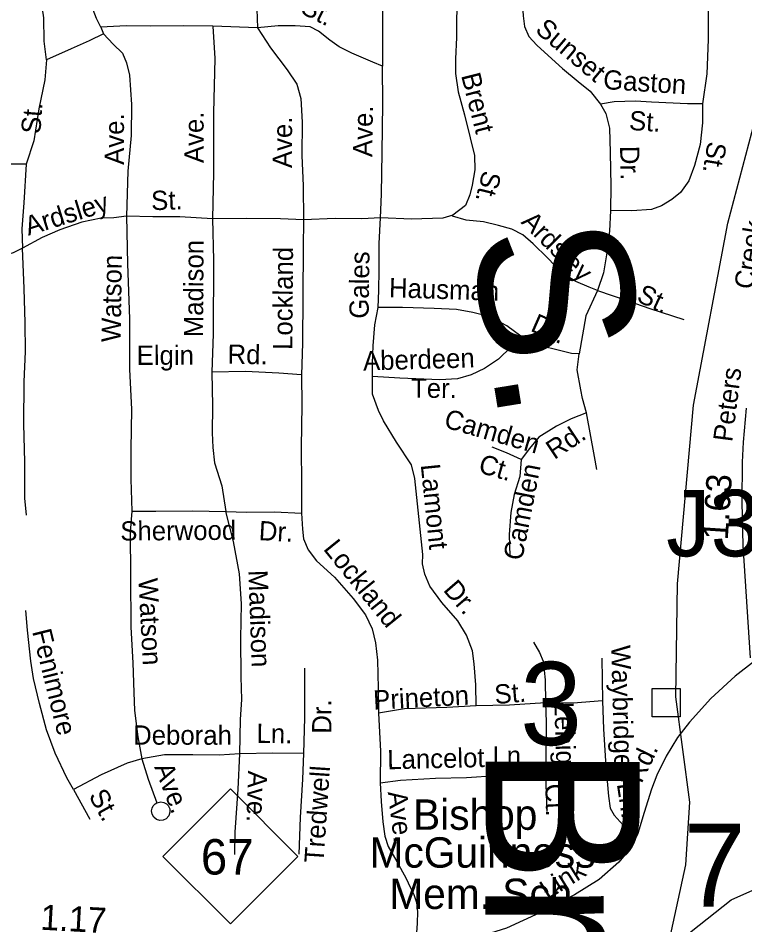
# Model space of a CAD drawing. Extents: x 1553981 to 1780076, y 812965 to 996873.
# Drawn here: x 1632517 to 1632965, y 846992 to 847551 of the extents above; entities that cross this region are included whole.
import ezdxf

# ---------------------------------------------------------------- set-up
doc = ezdxf.new("R2010")
doc.units = 0
for name, color, linetype in [('Exist Cultural Educational Facility High Label', 7, 'Continuous'), ('Exist Hydrographic Creek Single Shore', 7, 'Continuous'), ('Exist Road Non-System Structure Non-Sys Other CELL', 7, 'Continuous'), ('Exist Road Non-System Structure Non-Sys Other Number Label', 7, 'Continuous'), ('Exist Road Non-System Type 51 Label', 7, 'Continuous'), ('Exist Road Primary NC Service Mileage Hundredths English Label', 7, 'Continuous'), ('Exist Road Primary NC Shield Number Label', 7, 'Continuous'), ('Exist Road Primary NC UnDivided 4 Lane Attributed', 7, 'Continuous'), ('Exist Road Secondary Structure Standard Bridge Number Label', 7, 'Continuous'), ('Map Preparation Border County Name Lower Right Label', 7, 'Continuous'), ('Map Preparation Border Division and District Label', 7, 'Continuous')]:
    doc.layers.add(name, color=color, linetype=linetype)

msp = doc.modelspace()

# ---------------------------------------------------------------- linework, layer by layer
at = {"layer": 'Exist Hydrographic Creek Single Shore'}
for points in [[(1632917.18, 846975.8), (1632928.7, 847028.87), (1632931.2, 847067.39), (1632922.7, 847132.39), (1632923.7, 847202.13), (1632933.45, 847312.31), (1632954.7, 847424.72), (1632978.79, 847515.57)], [(1632917.18, 846975.8), (1632932.11, 846987.72), (1632956.76, 847007.18), (1632979.41, 847017.37), (1632988.13, 847020.71), (1632995.6, 847023.75), (1633000.59, 847024.52), (1633004.53, 847024.38), (1633010, 847022.23), (1633015.33, 847022.72), (1633024.06, 847026.87), (1633038.32, 847035.31), (1633050.36, 847040.16), (1633070.89, 847047.68), (1633117.82, 847071.4), (1633145.21, 847097.1), (1633180.58, 847163.27), (1633197.46, 847179.75), (1633228.96, 847196.75), (1633274.9, 847241.63), (1633299.11, 847271.57)]]:
    msp.add_lwpolyline(points, dxfattribs=at)
at = {"layer": 'Exist Road Non-System Structure Non-Sys Other CELL'}
msp.add_lwpolyline([(1632907.97, 847137.59), (1632925.34, 847137.59), (1632925.34, 847120.21), (1632907.97, 847120.21)], close=True, dxfattribs=at)
at = {"layer": 'Exist Road Primary NC UnDivided 4 Lane Attributed'}
msp.add_lwpolyline([(1632965.98, 847310.54), (1632964.11, 847289.64), (1632963.55, 847277.25), (1632963.24, 847252.51), (1632963.97, 847225.82), (1632968.54, 847156.52)], dxfattribs=at)
at = {"layer": 'Map Preparation Border County Name Lower Right Label'}
for p, q in [((1632567.82, 847545.58), (1632569.51, 847541.32)), ((1632664.44, 847545.19), (1632637.02, 847546.05)), ((1632876.87, 847156.22), (1632877.46, 847129.97)), ((1632842.29, 847084.03), (1632842.96, 847061.78)), ((1632550.93, 847075.36), (1632561.14, 847056.97))]:
    msp.add_line(p, q, dxfattribs=at)
for points in [[(1632788.79, 847639.5), (1632788.06, 847624.26), (1632788.15, 847596.76), (1632787.46, 847567.56), (1632787.26, 847539.07), (1632786.57, 847526.08), (1632786.68, 847516.85), (1632788.25, 847505.59), (1632792.3, 847491.52), (1632795.81, 847477.24), (1632798.39, 847466.46), (1632798.51, 847457.45), (1632796.87, 847447.98), (1632795.52, 847442), (1632792.94, 847435.55), (1632785.11, 847429.66)], [(1632942.41, 847640.64), (1632942.88, 847622.22), (1632942.17, 847591.24), (1632942.47, 847562.49), (1632942.59, 847538), (1632941.79, 847516.78), (1632939.01, 847498.32)], [(1632741.88, 847593.23), (1632741.8, 847571.99), (1632741.65, 847545), (1632741.55, 847521.52)], [(1632663.16, 847592.95), (1632663.79, 847568.44), (1632664.44, 847545.19)], [(1632567.82, 847545.58), (1632565.15, 847550.89), (1632562.01, 847558.93), (1632559.95, 847570.45), (1632555.27, 847586.44)], [(1632828.48, 847572.18), (1632827.82, 847561.96), (1632828.43, 847552.45), (1632829.32, 847545.95), (1632831.99, 847539.67), (1632836.89, 847534.34), (1632843.79, 847528), (1632852.66, 847520.11), (1632862.27, 847511.96), (1632869.68, 847506.11), (1632876.05, 847498.03)], [(1632534.29, 847525.35), (1632532.98, 847536.85), (1632532.7, 847551.37), (1632529.98, 847569.66)], [(1632637.02, 847546.05), (1632618.79, 847546.32), (1632598.3, 847546.14), (1632583.57, 847546.36), (1632567.82, 847545.58)], [(1632637.02, 847546.05), (1632638.22, 847526.29), (1632637.43, 847492.59), (1632637.39, 847455.87), (1632636.71, 847427.39)], [(1632741.55, 847521.52), (1632735.57, 847523.86), (1632722.68, 847529.53), (1632714.93, 847533.39), (1632709.06, 847537.43), (1632702.07, 847543.08), (1632696.94, 847545.66), (1632687.75, 847546.42), (1632677.3, 847546.36), (1632664.44, 847545.19)], [(1632664.44, 847545.19), (1632672.49, 847532.85), (1632682.77, 847519.18), (1632688.87, 847510.35), (1632691.25, 847501.58), (1632692.02, 847486.83), (1632691.96, 847466.34), (1632692.68, 847447.59), (1632692.85, 847426.6)], [(1632569.51, 847541.32), (1632560.7, 847537.19), (1632549.64, 847532.11), (1632534.29, 847525.35)], [(1632569.51, 847541.32), (1632575.41, 847534.99), (1632581.3, 847529.4), (1632583.71, 847523.62), (1632585.6, 847515.85), (1632586.81, 847497.84), (1632586.52, 847478.61), (1632584.5, 847456.72), (1632583.64, 847428.85)], [(1632534.29, 847525.35), (1632533.35, 847513.13), (1632529.69, 847495.12), (1632526.57, 847475.49), (1632521.73, 847460.99)], [(1632740.38, 847427.84), (1632741.1, 847442.56), (1632741.47, 847468.29), (1632741.93, 847498.27), (1632741.55, 847521.52)], [(1632939.01, 847498.32), (1632929.76, 847498.21), (1632907.54, 847499.31), (1632897.82, 847499.94), (1632884.58, 847499.4), (1632876.05, 847498.03)], [(1632939.01, 847498.32), (1632939.07, 847486.59), (1632937.63, 847473.11), (1632934.19, 847460.18), (1632930.54, 847450.75), (1632925.45, 847443.57), (1632920.13, 847439.15), (1632913.82, 847435.25), (1632907.55, 847433.1), (1632895.55, 847432.27), (1632882.3, 847432.46)], [(1632876.05, 847498.03), (1632879.46, 847492.23), (1632881.58, 847483.21), (1632882.1, 847468.21), (1632882.53, 847447.47), (1632882.3, 847432.46)], [(1632521.73, 847460.99), (1632513.49, 847460.99), (1632498.43, 847460.99), (1632473.41, 847460.42)], [(1632521.73, 847460.99), (1632520.31, 847437.1), (1632519.18, 847421.17), (1632519.46, 847409.22)], [(1632882.3, 847432.46), (1632881.61, 847419.74), (1632879.89, 847405.06), (1632877.9, 847394), (1632874.31, 847383.17)], [(1632583.64, 847428.85), (1632575.97, 847427.99), (1632568.01, 847427.71), (1632556.13, 847425.15), (1632542.48, 847420.6), (1632531.68, 847415.76), (1632519.46, 847409.22)], [(1632583.64, 847428.85), (1632584.21, 847399.55), (1632585.56, 847365.69), (1632585.6, 847334.45), (1632586.7, 847309.94), (1632586.35, 847284.96), (1632586.3, 847266.72), (1632587, 847246.97)], [(1632636.71, 847427.39), (1632616.56, 847428.56), (1632599.84, 847428.56), (1632583.64, 847428.85)], [(1632636.71, 847427.39), (1632637.32, 847401.89), (1632637.12, 847356.42), (1632636.27, 847332.7)], [(1632692.85, 847426.6), (1632678.66, 847427.26), (1632657.68, 847427.57), (1632636.71, 847427.39)], [(1632692.85, 847426.6), (1632692.6, 847409.37), (1632692.4, 847379.63), (1632692.21, 847350.67), (1632691.67, 847331.17)], [(1632740.38, 847427.84), (1632728.86, 847427.27), (1632712.35, 847427.46), (1632692.85, 847426.6)], [(1632739.03, 847372.64), (1632739.44, 847383.13), (1632739.63, 847395.86), (1632739.63, 847412.12), (1632740.38, 847427.84)], [(1632785.11, 847429.66), (1632778.82, 847427.76), (1632759.6, 847427.05), (1632740.38, 847427.84)], [(1632874.31, 847383.17), (1632869.1, 847385.25), (1632860.87, 847388.68), (1632852.24, 847394), (1632843.39, 847403.29), (1632834.53, 847411.95), (1632828.14, 847417.53), (1632821.43, 847420.89), (1632813.22, 847423.26), (1632804.01, 847425.4), (1632793.3, 847426.54), (1632784.85, 847428.91), (1632785.11, 847429.66)], [(1632519.46, 847409.22), (1632513.78, 847406.38), (1632504.11, 847403.53), (1632486.77, 847401.83), (1632471.99, 847400.97)], [(1632522.04, 847244.44), (1632520.93, 847254.97), (1632521.04, 847277.45), (1632520.38, 847300.7), (1632520.53, 847326.66), (1632521.31, 847345.41), (1632521.1, 847363.15), (1632520.65, 847384.39), (1632519.46, 847409.22)], [(1632874.31, 847383.17), (1632867.06, 847367.43), (1632863.03, 847344.05)], [(1632874.31, 847383.17), (1632892.94, 847376.73), (1632906.65, 847372.08), (1632927.44, 847365.22)], [(1632735.39, 847329.96), (1632735.51, 847338.21), (1632735.93, 847348.96), (1632736.86, 847361.92), (1632739.03, 847372.64)], [(1632826.92, 847354.84), (1632818.27, 847361.22), (1632807.88, 847366.86), (1632797.43, 847369.52), (1632787.21, 847371.43), (1632773.49, 847371.89), (1632754.02, 847372.66), (1632739.03, 847372.64)], [(1632826.92, 847354.84), (1632821.09, 847348.43), (1632813.23, 847340.81), (1632804.65, 847334.93), (1632796.34, 847331.05), (1632787.82, 847328.7), (1632777.07, 847328.09), (1632752.35, 847328.97), (1632735.39, 847329.96)], [(1632862.28, 847344.06), (1632858.21, 847344.28), (1632847.59, 847346.93), (1632837.34, 847349.43), (1632826.92, 847354.84)], [(1632867.47, 847307.68), (1632865.1, 847316.49), (1632863.96, 847321.92), (1632861.75, 847334.09), (1632863.03, 847344.05), (1632862.28, 847344.06)], [(1632691.67, 847331.17), (1632677.73, 847332.08), (1632657.01, 847333.13), (1632636.27, 847332.7)], [(1632636.27, 847332.7), (1632636.7, 847311.95), (1632636.46, 847295.22), (1632637.05, 847286.2), (1632637.91, 847276.71), (1632642.45, 847262.66), (1632644.96, 847246.87)], [(1632691.67, 847331.17), (1632691.89, 847312.43), (1632691.48, 847286.48), (1632691.64, 847263.48), (1632691.61, 847245.75)], [(1632799.48, 847126.87), (1632799.17, 847139.89), (1632798.13, 847152.89), (1632797.24, 847160.89), (1632793.41, 847170.45), (1632788.04, 847179.28), (1632778.21, 847190.66), (1632770.89, 847200.77), (1632767.74, 847208.06), (1632766.34, 847214.57), (1632766.43, 847220.32), (1632761.65, 847267.12), (1632759.53, 847275.64), (1632750.25, 847289.51), (1632742.21, 847302.63), (1632739.07, 847309.17), (1632735.47, 847319.23), (1632735.39, 847329.96)], [(1632867.47, 847307.68), (1632857.99, 847303.99), (1632848.92, 847299.34), (1632838.08, 847292.7), (1632832.33, 847285.61), (1632827.25, 847278.75)], [(1632873.92, 847272.77), (1632872.37, 847280.74), (1632867.47, 847307.68)], [(1632827.25, 847278.75), (1632818.08, 847283.01), (1632809.33, 847286.5)], [(1632827.25, 847278.75), (1632826.37, 847268.41), (1632822.94, 847257.22), (1632820.79, 847246.26), (1632819.81, 847232.52), (1632820.12, 847219.28)], [(1632587, 847246.97), (1632586.06, 847234.01), (1632586.14, 847207.02), (1632586.43, 847175.52), (1632587.58, 847153.53), (1632588.31, 847135.03), (1632588.64, 847124.02), (1632590.63, 847107.75), (1632593.18, 847094.24)], [(1632587, 847246.97), (1632601.74, 847247), (1632624.48, 847247.16), (1632644.96, 847246.87)], [(1632644.96, 847246.87), (1632657.68, 847246.44), (1632674.92, 847246.66), (1632691.61, 847245.75)], [(1632653.68, 847097.34), (1632653.98, 847118.57), (1632654.93, 847130.78), (1632654.39, 847144.77), (1632654.25, 847168.52), (1632654.58, 847189.75), (1632653.35, 847208.26), (1632649.66, 847228.32), (1632644.96, 847246.87)], [(1632691.61, 847245.75), (1632692.21, 847235.98), (1632692.86, 847229.99), (1632695.78, 847223.2), (1632700.92, 847216.37), (1632711.99, 847206.22), (1632723.53, 847193.05), (1632731.13, 847182.94), (1632735.24, 847174.4), (1632737.36, 847165.85), (1632738.45, 847155.1), (1632738.95, 847137.86), (1632739.21, 847122.37)], [(1632550.93, 847075.36), (1632546.79, 847082.42), (1632539.78, 847097.77), (1632534.26, 847112.09), (1632530.02, 847128.41), (1632526.25, 847143.7), (1632524.67, 847154.46), (1632522.7, 847173.49), (1632521.63, 847185.74)], [(1632834.79, 847166.08), (1632838.44, 847159.78), (1632840.86, 847154.5), (1632841.93, 847143), (1632842.22, 847128.76)], [(1632971.11, 847154.39), (1632959.11, 847145.25), (1632944.18, 847131.47), (1632930.95, 847116.93), (1632923.58, 847107.3), (1632916.64, 847095.9), (1632910.98, 847084.24), (1632907.6, 847075.55), (1632903.13, 847061.13), (1632899.19, 847048.21)], [(1632693.45, 847150.21), (1632693.53, 847139.45), (1632693.47, 847119.47), (1632692.88, 847097.49)], [(1632877.46, 847129.97), (1632859.2, 847128.49), (1632842.22, 847128.76)], [(1632877.46, 847129.97), (1632877.93, 847112.47), (1632879.34, 847089.71), (1632881.07, 847071.21), (1632882.19, 847063.69), (1632884.63, 847059.41), (1632890.04, 847053.32), (1632899.19, 847048.21)], [(1632799.48, 847126.87), (1632781.23, 847125.92), (1632755.24, 847125.04), (1632739.21, 847122.37)], [(1632842.22, 847128.76), (1632819.98, 847127.33), (1632799.48, 847126.87)], [(1632842.22, 847128.76), (1632842.55, 847116.74), (1632842.49, 847098.01), (1632842.29, 847084.03)], [(1632739.21, 847122.37), (1632740.33, 847098.86), (1632740.29, 847079.37)], [(1632653.68, 847097.34), (1632640.93, 847096.52), (1632624.68, 847096.75), (1632607.19, 847096.78), (1632593.18, 847094.24)], [(1632650.47, 847035.17), (1632650.7, 847048.9), (1632652.59, 847075.6), (1632653.68, 847097.34)], [(1632692.88, 847097.49), (1632673.9, 847097.78), (1632653.68, 847097.34)], [(1632692.88, 847097.49), (1632692.38, 847081.77), (1632690.78, 847058.04), (1632689.94, 847035.32)], [(1632593.18, 847094.24), (1632584.15, 847091.62), (1632568.05, 847084.37), (1632550.93, 847075.36)], [(1632593.18, 847094.24), (1632596.98, 847081.68), (1632602.51, 847067.11)], [(1632740.29, 847079.37), (1632752.83, 847081.12), (1632774.34, 847082.28), (1632793.56, 847082.74), (1632811.82, 847083.97), (1632829.3, 847083.97), (1632842.29, 847084.03)], [(1632740.29, 847079.37), (1632740.88, 847067.88), (1632741.93, 847055.37), (1632743.05, 847046.6), (1632745.19, 847040.08), (1632750.52, 847030.83), (1632756.15, 847020.34), (1632758.67, 847015.09), (1632761, 847010.63), (1632762.55, 847005.58), (1632763.14, 846999.94), (1632762.94, 846992.95), (1632761.97, 846977.8)], [(1632602.51, 847067.11), (1632604.85, 847067.59), (1632606.79, 847067.27), (1632608.28, 847066.47), (1632609.46, 847065.34), (1632610.34, 847063.45), (1632610.5, 847061.22), (1632609.78, 847059.03), (1632608.09, 847057.26), (1632606.22, 847056.43), (1632604.34, 847056.24), (1632602.11, 847056.89), (1632600.58, 847058.14), (1632599.45, 847060.12), (1632599.14, 847062.1), (1632599.47, 847063.72), (1632600.15, 847065.2), (1632601.33, 847066.48), (1632602.51, 847067.11)], [(1632899.19, 847048.21), (1632895.07, 847039.76), (1632887.42, 847030.39), (1632875.28, 847019.83), (1632860.15, 847010.3), (1632838.76, 846999.13), (1632818.13, 846989.69), (1632808.34, 846986.59), (1632798.54, 846983.24), (1632789.02, 846981.13), (1632778.1, 846979.4), (1632761.97, 846977.8)]]:
    msp.add_lwpolyline(points, dxfattribs=at)
at = {"layer": 'Map Preparation Border Division and District Label'}
msp.add_lwpolyline([(1632606.18, 847034.06), (1632647.8, 847075.68), (1632689.43, 847034.06), (1632647.8, 846992.43)], close=True, dxfattribs=at)

# ---------------------------------------------------------------- texts
at = {"layer": 'Exist Cultural Educational Facility High Label'}
for s, p in [('Bishop', (1632760.51, 847050.43)), ('McGuinness', (1632733.68, 847027.08)), ('Mem. Sch.', (1632745.87, 847001.58))]:
    msp.add_text(s, height=18.75, dxfattribs=at).set_placement(p)
at = {"layer": 'Exist Road Non-System Structure Non-Sys Other Number Label'}
msp.add_text('J380', height=41.01, dxfattribs=at).set_placement((1632916.65, 847219.12))
at = {"layer": 'Exist Road Non-System Type 51 Label'}
for s, height, rotation, p in [('St.', 11.875, 333.2775, (1632690.25, 847554.6)), ('Sunset', 11.875, 319.7154, (1632835.24, 847542.94)), ('Brent', 11.875, 284.2726, (1632790.04, 847515.79)), ('Gaston', 11.875, 356.3368, (1632877.51, 847507.4)), ('St.', 11.875, 85.6585, (1632530.49, 847479.43)), ('Ave.', 11.875, 89.1247, (1632735.28, 847465.37)), ('St.', 11.875, 356.3368, (1632893.5, 847482.15)), ('Ave.', 11.875, 89.9059, (1632582.1, 847460.58)), ('Ave.', 11.875, 89.9309, (1632631.25, 847461.7)), ('Ave.', 11.875, 89.8165, (1632685.78, 847458.59)), ('Dr.', 11.875, 271.1857, (1632888.17, 847472.19)), ('St.', 11.875, 260.6448, (1632942.34, 847475.45)), ('St.', 11.875, 255.8211, (1632803.6, 847457.68)), ('St.', 11.875, 1.5803, (1632599.04, 847432.62)), ('Ardsley', 11.875, 17.1903, (1632523.13, 847416.84)), ('Ardsley', 11.875, 315.0726, (1632826.58, 847424.87)), ('Creek', 11.875, 80.8132, (1632970.2, 847383.31)), ('S.', 95, 279.1971, (1632795.26, 847417.99)), ('Madison', 11.875, 89.7514, (1632630.96, 847354.24)), ('Lockland', 11.875, 89.6089, (1632686.02, 847346.41)), ('Watson', 11.875, 89.1362, (1632580.07, 847351.19)), ('Gales', 11.875, 89.1749, (1632733.04, 847365.65)), ('Hausman', 11.875, 358.107, (1632745.49, 847378.97)), ('St.', 11.875, 334.7619, (1632897.73, 847376.76)), ('Dr.', 11.875, 336.1755, (1632832.33, 847358.37)), ('Elgin', 11.875, 0.1775, (1632589.99, 847337.16)), ('Rd.', 11.875, 359.169, (1632645.99, 847337.91)), ('Aberdeen', 11.875, 1.6236, (1632729.79, 847333.71)), ('Peters', 11.875, 82.6785, (1632957.34, 847289.34)), ('Ter.', 11.875, 359.6289, (1632759.22, 847316.97)), ('Camden', 11.875, 343.9726, (1632778.87, 847298.89)), ('Rd.', 11.875, 33.6369, (1632847.64, 847278.49)), ('Ct.', 11.875, 343.9726, (1632800.17, 847271.01)), ('Lamont', 11.875, 275.8302, (1632765.21, 847275.59)), ('Camden', 11.875, 78.9132, (1632827.71, 847216)), ('Sherwood', 11.875, 0.4123, (1632579.9, 847228.82)), ('Dr.', 11.875, 356.8651, (1632665.1, 847229.15)), ('Lockland', 11.875, 308.9573, (1632704.68, 847223.54)), ('Madison', 11.875, 271.9385, (1632658.9, 847210.51)), ('Watson', 11.875, 273.0068, (1632591.02, 847205.38)), ('Dr.', 11.875, 310.8035, (1632778.62, 847198.16)), ('Fenimore', 11.875, 283.844, (1632525.41, 847172.83)), ('Waybridge', 11.875, 271.5402, (1632882.69, 847164.2)), ('St.', 11.875, 4.634, (1632811.16, 847127.98)), ('Prineton', 11.875, 2.9965, (1632736.19, 847124.53)), ('Dr.', 11.875, 89.8413, (1632710.06, 847109.72)), ('Lehigh', 11.875, 271.7355, (1632847.64, 847129.25)), ('Deborah', 11.875, 359.9032, (1632587.78, 847102.96)), ('Ln.', 11.875, 359.1396, (1632663.84, 847104.08)), ('Lancelot', 11.875, 1.3727, (1632744.69, 847087.73)), ('Ln.', 11.875, 359.9852, (1632809.45, 847090.13)), ('Rd.', 11.875, 64.101, (1632901.36, 847078.52)), ('Broad', 95, 269.8741, (1632805.36, 847102.89)), ('Ave.', 11.875, 290.7918, (1632600.73, 847089.15)), ('Ave.', 11.875, 268.1499, (1632658.73, 847086.97)), ('Tredwell', 11.875, 86.1265, (1632705.22, 847029.66)), ('Ln.', 11.875, 278.4877, (1632886.17, 847078.74)), ('St.', 11.875, 299.0297, (1632560.08, 847071.54)), ('Ave.', 11.875, 277.0549, (1632744.86, 847073.7)), ('Ct.', 11.875, 271.7355, (1632842.03, 847078.74)), ('Link', 11.875, 32.1943, (1632843.51, 847007.09))]:
    msp.add_text(s, height=height, rotation=rotation, dxfattribs=at).set_placement(p)
at = {"layer": 'Exist Road Primary NC Service Mileage Hundredths English Label'}
for s, rotation, p in [('1.63', 86.168, (1632954.59, 847228.87)), ('1.17', 356.8589, (1632530.26, 846988.86))]:
    msp.add_text(s, height=15.625, rotation=rotation, dxfattribs=at).set_placement(p)
at = {"layer": 'Exist Road Primary NC Shield Number Label'}
msp.add_text('67', height=21.875, dxfattribs=at).set_placement((1632629.57, 847022.84))
at = {"layer": 'Exist Road Secondary Structure Standard Bridge Number Label'}
for s, p in [('3', (1632826.58, 847102.72)), ('7', (1632927.45, 847003))]:
    msp.add_text(s, height=51.26, dxfattribs=at).set_placement(p)

doc.saveas('drawing.dxf')
